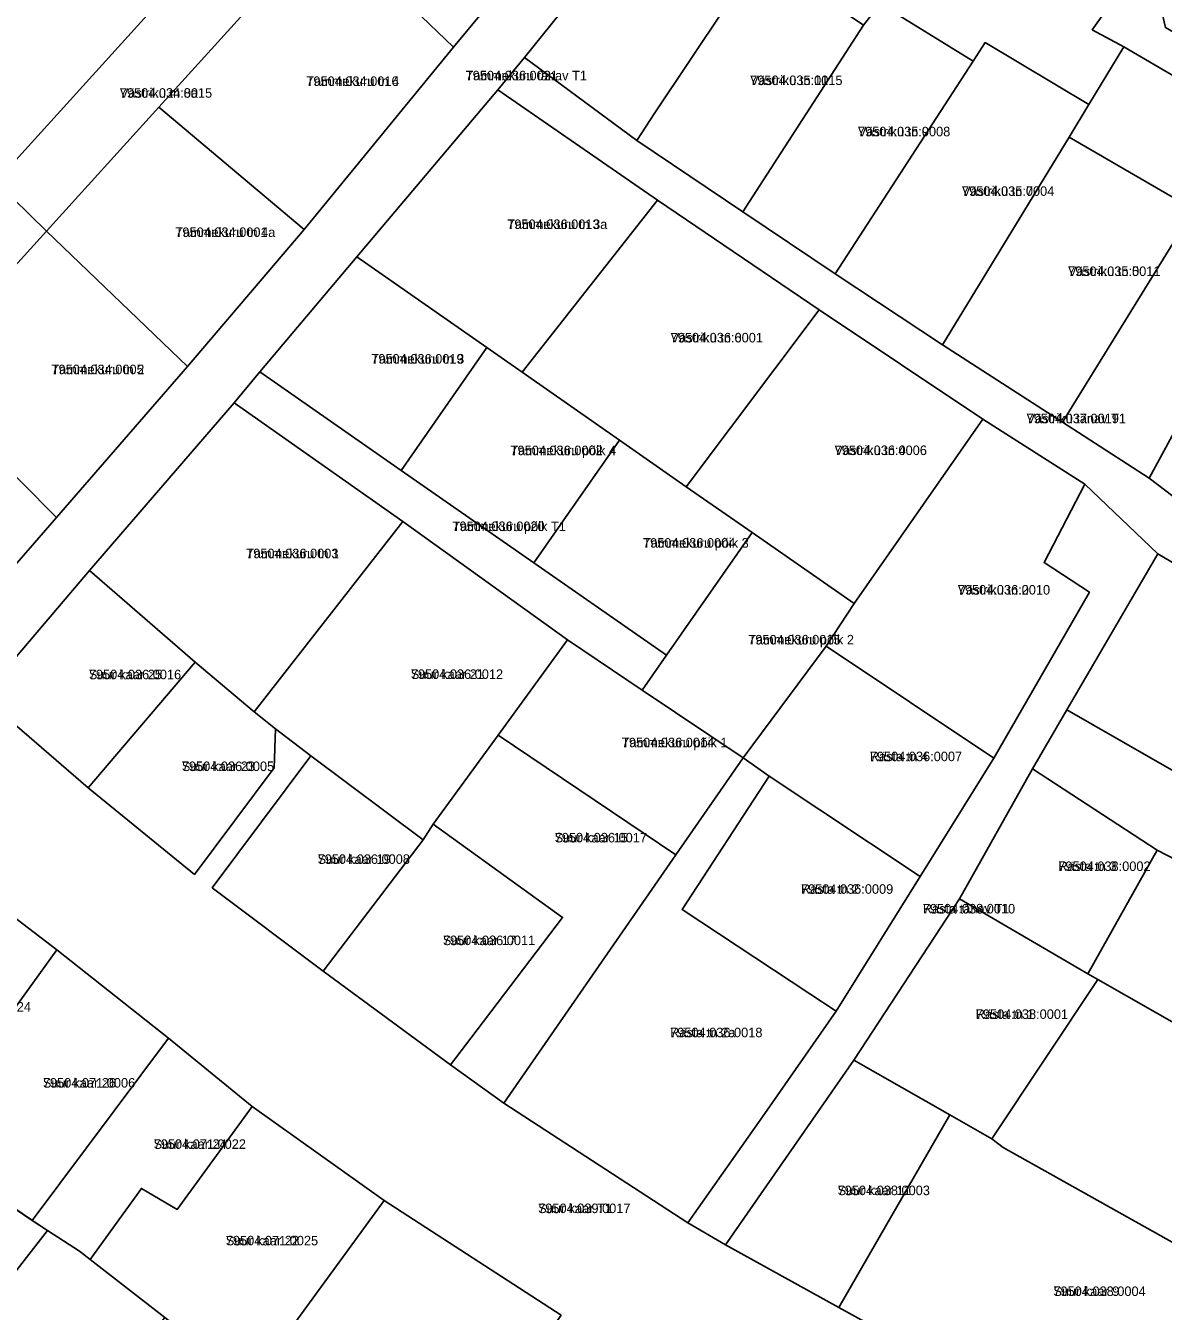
# Model space of a CAD drawing. Extents: x 643847 to 663718, y 6468443 to 6482775.
# Drawn here: x 658477 to 658655.7, y 6471870.9 to 6472072.8 of the extents above; entities that cross this region are included whole.
import ezdxf

# ---------------------------------------------------------------- set-up
doc = ezdxf.new("R2010")
doc.units = 0
for name, color, linetype in [('L_AADRESS', 7, 'Continuous'), ('PIIR', 7, 'Continuous'), ('TUNNUS', 7, 'Continuous')]:
    doc.layers.add(name, color=color, linetype=linetype)

msp = doc.modelspace()

# ---------------------------------------------------------------- linework, layer by layer
at = {"layer": 'PIIR'}
for points in [[(658486.97, 6471987.22), (658470.14, 6471967.41), (658462.76, 6471973.64), (658481.78, 6471995.53), (658502.37, 6472019.24), (658520.73, 6472040.77), (658544.18, 6472069.39), (658548.25, 6472074.35), (658574.77, 6472108.01), (658585.28, 6472121.63), (658597.38, 6472137.31), (658620.68, 6472168.8), (658629.38, 6472163.16), (658609.28, 6472136.89), (658597.33, 6472121.3), (658586.04, 6472105.83), (658580.96, 6472099.65), (658555.3, 6472067.81), (658551.14, 6472062.72), (658529, 6472036.46), (658513.76, 6472018.4), (658509.71, 6472013.53)], [(658670.36, 6472019.49), (658658.46, 6471997.89), (658653.44, 6472001.73), (658672.58, 6472036.92), (658678.34, 6472047.5), (658676.34, 6472053.77), (658649.48, 6472069.46), (658644.52, 6472072.15), (658648.05, 6472077.18), (658658.22, 6472094.28), (658668.68, 6472111.88), (658679.82, 6472130.67), (658684.01, 6472128.39), (658667.09, 6472099.2), (658654.75, 6472077.92), (658656.02, 6472072.5), (658669.53, 6472064.64), (658681.97, 6472057.51), (658691.21, 6472060.31), (658688.96, 6472054.5), (658679.74, 6472037.54)], [(658521.24, 6472091.45), (658508.32, 6472077.4), (658503.09, 6472082.27), (658472.25, 6472048.25), (658458.02, 6472062.02), (658472.1, 6472076.22), (658491.16, 6472095.44), (658504.19, 6472108.57)], [(658580.96, 6472099.65), (658588.71, 6472093.38), (658594.25, 6472100.36), (658616.79, 6472085.28), (658611.19, 6472076.22), (658608.6, 6472072.86), (658592.28, 6472083.8), (658575.79, 6472059.09), (658572.96, 6472054.74), (658555.3, 6472067.81)], [(658649.48, 6472069.46), (658643.98, 6472060.39), (658627.69, 6472070.13), (658625.82, 6472067.19), (658611.19, 6472076.22), (658616.79, 6472085.28), (658621.75, 6472092.42), (658648.05, 6472077.18), (658644.52, 6472072.15)], [(658520.73, 6472040.77), (658497.89, 6472059.97), (658511.24, 6472074.68), (658524.02, 6472088.79), (658544.18, 6472069.39)], [(658497.89, 6472059.97), (658480.25, 6472040.51), (658472.25, 6472048.25), (658503.09, 6472082.27), (658508.32, 6472077.4), (658511.24, 6472074.68)], [(658589.6, 6472043.55), (658572.96, 6472054.74), (658575.79, 6472059.09), (658592.28, 6472083.8), (658608.6, 6472072.86), (658592.28, 6472047.69)], [(658589.6, 6472043.55), (658592.28, 6472047.69), (658608.6, 6472072.86), (658611.19, 6472076.22), (658625.82, 6472067.19), (658604.12, 6472033.8)], [(658604.12, 6472033.8), (658625.82, 6472067.19), (658627.69, 6472070.13), (658643.98, 6472060.39), (658640.91, 6472055.26), (658621.01, 6472022.68)], [(658660.46, 6472043.93), (658640.91, 6472055.26), (658643.98, 6472060.39), (658649.48, 6472069.46), (658676.34, 6472053.77), (658678.34, 6472047.5), (658672.58, 6472036.92)], [(658702.98, 6471972.36), (658721.88, 6471961.21), (658717.4, 6471952.9), (658680.49, 6471974.69), (658654.8, 6471989.86), (658643.37, 6472000.79), (658627.34, 6472010.99), (658601.6, 6472028.15), (658576.22, 6472045.38), (658551.14, 6472062.72), (658555.3, 6472067.81), (658572.96, 6472054.74), (658589.6, 6472043.55), (658604.12, 6472033.8), (658621.01, 6472022.68), (658639.83, 6472010.5), (658653.44, 6472001.73), (658658.46, 6471997.89), (658675.78, 6471988.27)], [(658472.25, 6472048.25), (658480.25, 6472040.51), (658459.63, 6472017.87), (658454.33, 6472012.08), (658437.67, 6472029.54), (658423.46, 6472015.52), (658418.28, 6472021.46), (658431.97, 6472035.29), (658458.02, 6472062.02)], [(658551.14, 6472062.72), (658576.22, 6472045.38), (658554.95, 6472018.36), (658549.4, 6472022.23), (658529, 6472036.46)], [(658502.37, 6472019.24), (658480.25, 6472040.51), (658497.89, 6472059.97), (658520.73, 6472040.77)], [(658621.01, 6472022.68), (658640.91, 6472055.26), (658660.46, 6472043.93), (658639.83, 6472010.5)], [(658601.6, 6472028.15), (658580.74, 6472000.38), (658570.24, 6472007.7), (658554.95, 6472018.36), (658576.22, 6472045.38)], [(658639.83, 6472010.5), (658660.46, 6472043.93), (658672.58, 6472036.92), (658653.44, 6472001.73)], [(658481.78, 6471995.53), (658459.63, 6472017.87), (658480.25, 6472040.51), (658502.37, 6472019.24)], [(658535.97, 6472002.95), (658513.76, 6472018.4), (658529, 6472036.46), (658549.4, 6472022.23)], [(658627.34, 6472010.99), (658607.12, 6471982.03), (658591.08, 6471993.18), (658580.74, 6472000.38), (658601.6, 6472028.15)], [(658535.97, 6472002.95), (658549.4, 6472022.23), (658554.95, 6472018.36), (658570.24, 6472007.7), (658556.81, 6471988.43)], [(658440.06, 6471996.47), (658454.33, 6472012.08), (658459.63, 6472017.87), (658481.78, 6471995.53), (658462.76, 6471973.64)], [(658536.2, 6471994.93), (658509.71, 6472013.53), (658513.76, 6472018.4), (658535.97, 6472002.95), (658556.81, 6471988.43), (658577.64, 6471973.9), (658573.83, 6471968.42), (658562.07, 6471976.32)], [(658509.71, 6472013.53), (658536.2, 6471994.93), (658512.84, 6471965.01), (658503.61, 6471972.83), (658486.97, 6471987.22)], [(658643.37, 6472000.79), (658636.94, 6471988.45), (658644.06, 6471983.83), (658629.04, 6471957.76), (658602.72, 6471975.36), (658607.12, 6471982.03), (658627.34, 6472010.99)], [(658556.81, 6471988.43), (658570.24, 6472007.7), (658580.74, 6472000.38), (658591.08, 6471993.18), (658577.64, 6471973.9)], [(658607.05, 6471910.3), (658586.89, 6471881.3), (658581, 6471884.75), (658593.06, 6471901.95), (658604.31, 6471917.99), (658617.48, 6471939.17), (658629.04, 6471957.76), (658644.06, 6471983.83), (658636.94, 6471988.45), (658643.37, 6472000.79), (658654.8, 6471989.86), (658640.51, 6471965.31), (658635.14, 6471956.08), (658623.68, 6471935.66)], [(658536.2, 6471994.93), (658562.07, 6471976.32), (658551.19, 6471961.36), (658541, 6471947.36), (658539.38, 6471944.92), (658521.78, 6471958.1), (658516.2, 6471962.33), (658512.84, 6471965.01)], [(658577.64, 6471973.9), (658591.08, 6471993.18), (658607.12, 6471982.03), (658602.72, 6471975.36), (658589.66, 6471957.79), (658573.83, 6471968.42)], [(658680.49, 6471974.69), (658667.01, 6471950.13), (658640.51, 6471965.31), (658654.8, 6471989.86)], [(658470.14, 6471967.41), (658486.97, 6471987.22), (658503.61, 6471972.83), (658486.78, 6471953.07)], [(658573.83, 6471968.42), (658589.66, 6471957.79), (658579.12, 6471942.58), (658551.19, 6471961.36), (658562.07, 6471976.32)], [(658617.48, 6471939.17), (658593.74, 6471954.9), (658589.66, 6471957.79), (658602.72, 6471975.36), (658629.04, 6471957.76)], [(658486.78, 6471953.07), (658503.61, 6471972.83), (658512.84, 6471965.01), (658516.2, 6471962.33), (658515.99, 6471956.2), (658503.46, 6471939.49)], [(658697.08, 6471916.15), (658688.03, 6471920.65), (658692.74, 6471930.28), (658683.07, 6471935.09), (658680.4, 6471930.02), (658654.69, 6471943.3), (658635.14, 6471956.08), (658640.51, 6471965.31), (658704.12, 6471928.88)], [(658552.08, 6471903.55), (658543.72, 6471909.59), (658546.89, 6471913.75), (658561.3, 6471932.74), (658541, 6471947.36), (658551.19, 6471961.36), (658579.12, 6471942.58), (658564.61, 6471921.64)], [(658506.26, 6471937.39), (658521.78, 6471958.1), (658539.38, 6471944.92), (658523.7, 6471924.3)], [(658604.31, 6471917.99), (658593.06, 6471901.95), (658581, 6471884.75), (658552.08, 6471903.55), (658564.61, 6471921.64), (658579.12, 6471942.58), (658589.66, 6471957.79), (658593.74, 6471954.9), (658580.1, 6471933.97), (658600.14, 6471920.74)], [(658604.31, 6471917.99), (658600.14, 6471920.74), (658580.1, 6471933.97), (658593.74, 6471954.9), (658617.48, 6471939.17)], [(658635.14, 6471956.08), (658654.69, 6471943.3), (658643.83, 6471923.88), (658623.68, 6471935.66)], [(658561.3, 6471932.74), (658546.89, 6471913.75), (658543.72, 6471909.59), (658523.7, 6471924.3), (658539.38, 6471944.92), (658541, 6471947.36)], [(658697.08, 6471916.15), (658687.03, 6471899.24), (658645.38, 6471922.99), (658643.83, 6471923.88), (658654.69, 6471943.3), (658680.4, 6471930.02), (658683.07, 6471935.09), (658692.74, 6471930.28), (658688.03, 6471920.65)], [(658467.34, 6471938.7), (658481.84, 6471927.64), (658459.94, 6471897.31), (658453.67, 6471903.38), (658444.74, 6471912.02)], [(658623.68, 6471935.66), (658643.83, 6471923.88), (658645.38, 6471922.99), (658628.72, 6471897.98), (658622.13, 6471901.72), (658607.05, 6471910.3)], [(658499.39, 6471913.75), (658477.99, 6471885.14), (658459.94, 6471897.31), (658481.84, 6471927.64)], [(658671.36, 6471873.72), (658630.5, 6471896.61), (658628.72, 6471897.98), (658645.38, 6471922.99), (658687.03, 6471899.24)], [(658512.56, 6471903.01), (658500.77, 6471886.88), (658495.14, 6471890.16), (658487.09, 6471879.01), (658485.41, 6471880.31), (658480.38, 6471883.58), (658477.99, 6471885.14), (658499.39, 6471913.75)], [(658586.89, 6471881.3), (658607.05, 6471910.3), (658622.13, 6471901.72), (658604.71, 6471871.46)], [(658512.56, 6471903.01), (658533.25, 6471888.28), (658512.25, 6471859.43), (658498.83, 6471869.87), (658487.09, 6471879.01), (658495.14, 6471890.16), (658500.77, 6471886.88)], [(658604.71, 6471871.46), (658622.13, 6471901.72), (658628.72, 6471897.98), (658630.5, 6471896.61), (658671.36, 6471873.72), (658653.01, 6471844.82)], [(658459.94, 6471897.31), (658478.02, 6471885.13), (658480.41, 6471883.57), (658463.45, 6471861.9), (658448.57, 6471875.27), (658442.45, 6471882.56)], [(658561.09, 6471870.28), (658558.12, 6471866.02), (658537.99, 6471837.69), (658525.67, 6471848.99), (658512.25, 6471859.43), (658533.25, 6471888.28)], [(658463.48, 6471861.9), (658480.38, 6471883.58), (658485.41, 6471880.31), (658487.09, 6471879.01), (658498.83, 6471869.87), (658481.63, 6471847.77)]]:
    msp.add_lwpolyline(points, close=True, dxfattribs=at)
for points in [[(658548.25, 6472074.35), (658544.18, 6472069.39), (658524.02, 6472088.79)], [(658470.14, 6471967.41), (658486.78, 6471953.07), (658503.46, 6471939.49), (658515.99, 6471956.2), (658516.2, 6471962.33), (658521.78, 6471958.1), (658506.26, 6471937.39), (658523.7, 6471924.3), (658543.72, 6471909.59), (658552.08, 6471903.55), (658581, 6471884.75), (658586.89, 6471881.3), (658604.71, 6471871.46), (658653.01, 6471844.82)], [(658561.09, 6471870.28), (658533.25, 6471888.28), (658512.56, 6471903.01), (658499.39, 6471913.75), (658481.84, 6471927.64), (658467.34, 6471938.7)]]:
    msp.add_lwpolyline(points, dxfattribs=at)

# ---------------------------------------------------------------- texts
at = {"layer": 'L_AADRESS'}
for s, p in [('Tammekuru tn 4', (658521.04, 6472063.32)), ('Tammekuru tänav T1', (658546.07, 6472064.2)), ('Västriku tn 11', (658590.78, 6472063.46)), ('Västriku tn 8a', (658491.75, 6472061.47)), ('Västriku tn 9', (658607.71, 6472055.41)), ('Västriku tn 7', (658624.05, 6472046.06)), ('Tammekuru tn 3a', (658552.61, 6472040.85)), ('Tammekuru tn 4a', (658500.46, 6472039.6)), ('Västriku tn 5', (658640.73, 6472033.47)), ('Västriku tn 6', (658578.28, 6472023.04)), ('Tammekuru tn 2', (658481, 6472018.05)), ('Tammekuru tn 3', (658531.25, 6472019.71)), ('Västriku tänav T1', (658634.2, 6472010.35)), ('Tammekuru põik 4', (658553.11, 6472005.33)), ('Västriku tn 4', (658604.04, 6472005.35)), ('Tammekuru põik T1', (658543.99, 6471993.41)), ('Tammekuru põik 3', (658573.94, 6471990.8)), ('Tammekuru tn 1', (658511.59, 6471989.14)), ('Västriku tn 2', (658623.39, 6471983.44)), ('Tammekuru põik 2', (658590.47, 6471975.6)), ('Suur kaar 25', (658486.88, 6471970.14)), ('Suur kaar 21', (658537.46, 6471970.19)), ('Tammekuru põik 1', (658570.61, 6471959.45)), ('Suur kaar 23', (658501.49, 6471955.72)), ('Rästa tn 4', (658609.57, 6471957.27)), ('Suur kaar 15', (658560.06, 6471944.51)), ('Suur kaar 19', (658522.82, 6471941.14)), ('Rästa tn 3', (658639.18, 6471940.02)), ('Rästa tn 2', (658598.75, 6471936.44)), ('Rästa tänav T1', (658617.9, 6471933.35)), ('Suur kaar 17', (658542.5, 6471928.38)), ('Rästa tn 1', (658626.21, 6471916.79)), ('Rästa tn 2a', (658578.2, 6471913.91)), ('Suur kaar 26', (658479.66, 6471906)), ('Suur kaar 24', (658497.06, 6471896.38)), ('Suur kaar 11', (658604.51, 6471889.11)), ('Suur kaar T1', (658557.47, 6471886.29)), ('Suur kaar 22', (658508.4, 6471881.22)), ('Suur kaar 9', (658638.41, 6471873.27))]:
    msp.add_text(s, height=1.5, dxfattribs=at).set_placement(p)
at = {"layer": 'TUNNUS'}
for s, p in [('79504:034:0016', (658521.04, 6472063.32)), ('79504:036:0021', (658546.07, 6472064.2)), ('79504:035:0015', (658590.78, 6472063.46)), ('79504:034:0015', (658491.75, 6472061.47)), ('79504:035:0008', (658607.71, 6472055.41)), ('79504:035:0004', (658624.05, 6472046.06)), ('79504:036:0013', (658552.61, 6472040.85)), ('79504:034:0001', (658500.46, 6472039.6)), ('79504:035:0011', (658640.73, 6472033.47)), ('79504:036:0001', (658578.28, 6472023.04)), ('79504:034:0005', (658481, 6472018.05)), ('79504:036:0019', (658531.25, 6472019.71)), ('79504:037:0019', (658634.2, 6472010.35)), ('79504:036:0002', (658553.11, 6472005.33)), ('79504:036:0006', (658604.04, 6472005.35)), ('79504:036:0020', (658543.99, 6471993.41)), ('79504:036:0004', (658573.94, 6471990.8)), ('79504:036:0003', (658511.59, 6471989.14)), ('79504:036:0010', (658623.39, 6471983.44)), ('79504:036:0015', (658590.47, 6471975.6)), ('79504:036:0016', (658486.88, 6471970.14)), ('79504:036:0012', (658537.46, 6471970.19)), ('79504:036:0014', (658570.61, 6471959.45)), ('79504:036:0005', (658501.49, 6471955.72)), ('79504:036:0007', (658609.57, 6471957.27)), ('79504:036:0017', (658560.06, 6471944.51)), ('79504:036:0008', (658522.82, 6471941.14)), ('79504:038:0002', (658639.18, 6471940.02)), ('79504:036:0009', (658598.75, 6471936.44)), ('79504:038:0010', (658617.9, 6471933.35)), ('79504:036:0011', (658542.5, 6471928.38)), ('79504:071:0024', (658463.29, 6471917.93)), ('79504:038:0001', (658626.21, 6471916.79)), ('79504:036:0018', (658578.2, 6471913.91)), ('79504:071:0006', (658479.66, 6471906)), ('79504:071:0022', (658497.06, 6471896.38)), ('79504:038:0003', (658604.51, 6471889.11)), ('79504:039:0017', (658557.47, 6471886.29)), ('79504:071:0025', (658508.4, 6471881.22)), ('79504:038:0004', (658638.41, 6471873.27))]:
    msp.add_text(s, height=1.5, dxfattribs=at).set_placement(p)

doc.saveas('drawing.dxf')
